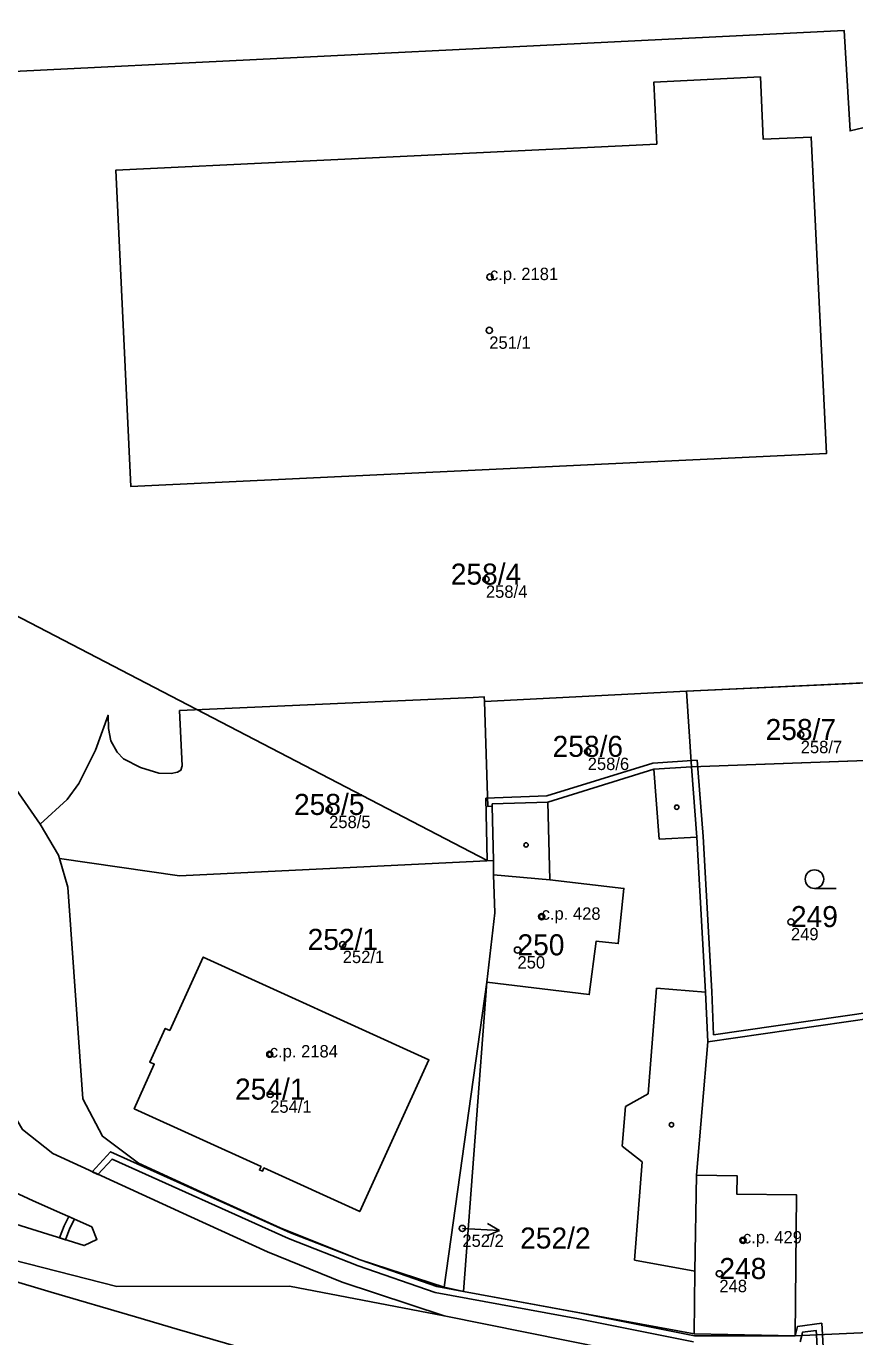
# Model space of a CAD drawing. Extents: x -878211 to -870363, y -1058464 to -1052522.
# Drawn here: x -874352.9 to -874286, y -1056229.4 to -1056123.6 of the extents above; entities that cross this region are included whole.
import ezdxf

# ---------------------------------------------------------------- set-up
doc = ezdxf.new("R2010")
doc.units = 0
for name, color, linetype in [('Vrstva 1', 7, 'Continuous'), ('Vrstva 13', 7, 'Continuous'), ('Vrstva 2', 7, 'Continuous'), ('Vrstva 3', 7, 'Continuous'), ('Vrstva 4', 7, 'Continuous'), ('Vrstva 5', 7, 'Continuous'), ('Vrstva 50', 7, 'Continuous'), ('Vrstva 51', 7, 'Continuous'), ('Vrstva 52', 7, 'Continuous'), ('Vrstva 7', 7, 'Continuous')]:
    doc.layers.add(name, color=color, linetype=linetype)

msp = doc.modelspace()

# ---------------------------------------------------------------- linework, layer by layer
at = {"layer": 'Vrstva 1'}
for p, q in [((-874299.63, -1056177.29), (-874282.13, -1056176.46)), ((-874315.95, -1056178.11), (-874299.63, -1056177.29)), ((-874315.68, -1056186.58), (-874315.95, -1056178.11)), ((-874299.22, -1056183.39), (-874299.63, -1056177.29)), ((-874279.97, -1056182.69), (-874299.22, -1056183.39)), ((-874315.32, -1056186.57), (-874315.68, -1056186.58)), ((-874315.32, -1056186.57), (-874315.32, -1056186.39)), ((-874315.23, -1056190.95), (-874315.32, -1056186.57)), ((-874350.35, -1056190.53), (-874351.83, -1056188.03)), ((-874350.27, -1056190.8), (-874350.35, -1056190.53)), ((-874349.58, -1056193.12), (-874350.27, -1056190.8)), ((-874315.21, -1056192.1), (-874315.23, -1056190.95)), ((-874319.21, -1056225.4), (-874315.76, -1056200.77)), ((-874315.76, -1056200.77), (-874317.63, -1056225.76)), ((-874317.63, -1056225.76), (-874319.21, -1056225.4)), ((-874299.01, -1056229.18), (-874317.63, -1056225.76))]:
    msp.add_line(p, q, dxfattribs=at)
for points in [[(-874387.12, -1056134.46), (-874385.78, -1056143.03), (-874384.28, -1056150.37), (-874378.54, -1056170.64), (-874377.41, -1056173.46), (-874373.01, -1056179.52), (-874367.62, -1056183.23), (-874360.98, -1056189.68), (-874357.24, -1056199.16), (-874357.16, -1056201.32), (-874357.15, -1056202.96), (-874356.29, -1056207.59), (-874353.25, -1056212.68), (-874350.8, -1056214.63), (-874339.66, -1056219.74), (-874333.46, -1056222.55), (-874327.44, -1056225.02), (-874319.2, -1056227.74)], [(-874351.83, -1056188.03), (-874356.41, -1056181.46), (-874357.88, -1056179.61), (-874359.75, -1056178.18), (-874369.69, -1056173.05), (-874372.07, -1056171.24), (-874374.01, -1056168.33)], [(-874351.83, -1056188.03), (-874349.65, -1056186.03), (-874348.69, -1056184.74), (-874347.35, -1056182.05), (-874346.34, -1056179.22), (-874346.3, -1056180.3), (-874346.11, -1056181.3), (-874345.61, -1056182.21), (-874345.09, -1056182.73), (-874343.72, -1056183.44), (-874342.25, -1056183.89), (-874341.24, -1056183.92), (-874340.72, -1056183.83), (-874340.45, -1056183.66), (-874340.36, -1056183.32), (-874340.56, -1056178.85), (-874316.85, -1056177.78), (-874315.96, -1056177.74), (-874315.95, -1056178.11)], [(-874315.32, -1056186.39), (-874310.82, -1056186.24), (-874302.26, -1056183.58), (-874299.22, -1056183.39)], [(-874299.22, -1056183.39), (-874298.8, -1056189.07), (-874298.1, -1056201.58), (-874297.92, -1056205.59)], [(-874319.2, -1056227.74), (-874331.69, -1056225.34), (-874345.62, -1056225.37), (-874368.52, -1056219.53), (-874375.26, -1056217.34), (-874390.07, -1056210.25), (-874397.44, -1056202.44), (-874395.76, -1056190.23)], [(-874315.23, -1056190.95), (-874340.56, -1056192.18), (-874350.27, -1056190.8)], [(-874315.76, -1056200.77), (-874315.12, -1056195.19), (-874315.21, -1056192.1)], [(-874319.21, -1056225.4), (-874325.97, -1056223.21), (-874332.45, -1056220.61), (-874338.84, -1056217.7), (-874343.88, -1056215.4), (-874346.79, -1056213.22), (-874348.38, -1056210.19), (-874349.58, -1056193.12)], [(-874333.87, -1056216.05), (-874334.12, -1056215.94), (-874333.99, -1056215.67), (-874344.23, -1056211), (-874342.61, -1056207.4), (-874342.97, -1056207.24), (-874341.72, -1056204.51), (-874341.36, -1056204.68), (-874338.65, -1056198.75), (-874320.43, -1056207.06), (-874326.01, -1056219.31), (-874333.75, -1056215.78), (-874333.87, -1056216.05)], [(-874297.92, -1056205.59), (-874284.51, -1056203.67), (-874278.13, -1056202.86)], [(-874297.92, -1056205.59), (-874298.83, -1056216.36), (-874298.97, -1056224.11), (-874299.01, -1056229.18)], [(-874356.22, -1056219.58), (-874362.72, -1056217.58), (-874363.17, -1056216.15), (-874362.17, -1056214.97), (-874360.72, -1056214.68), (-874355.14, -1056217.18), (-874352.38, -1056218.43), (-874347.66, -1056220.53), (-874347.24, -1056221.56), (-874348.28, -1056222.06), (-874353.35, -1056220.47), (-874356.22, -1056219.58)], [(-874381.63, -1056222.09), (-874375.91, -1056222.24), (-874372.52, -1056221.85), (-874370.64, -1056221.63), (-874366.12, -1056221.55), (-874362.98, -1056222.19), (-874358.07, -1056223.68), (-874350.94, -1056225.82), (-874344.13, -1056227.82), (-874340.76, -1056228.8), (-874333.99, -1056230.76), (-874323.86, -1056233.66)], [(-874138.73, -1056245.44), (-874195.46, -1056234.16), (-874216.86, -1056231.45), (-874226.76, -1056230.39), (-874231.06, -1056230.07), (-874249.04, -1056229.65), (-874285.19, -1056231.75), (-874290.65, -1056231.84), (-874295.48, -1056231.91), (-874299.31, -1056231.75), (-874319.2, -1056227.74)], [(-874277.23, -1056228.73), (-874290.85, -1056229.33), (-874299.01, -1056229.18)]]:
    msp.add_lwpolyline(points, dxfattribs=at)
at = {"layer": 'Vrstva 13'}
for points in [[(-874288.51, -1056231.8), (-874288.66, -1056229.23), (-874288.71, -1056228.32), (-874290.68, -1056228.6), (-874290.85, -1056229.33), (-874299, -1056229.33), (-874308.27, -1056227.48), (-874317.63, -1056225.76), (-874319.78, -1056225.37), (-874325.97, -1056223.21), (-874331.6, -1056221.02), (-874346.13, -1056214.47), (-874347.61, -1056216.09), (-874347.16, -1056216.3), (-874346.01, -1056215.07), (-874331.78, -1056221.48), (-874326.15, -1056223.68), (-874319.92, -1056225.85), (-874308.36, -1056227.97), (-874299.06, -1056229.83)], [(-874290.45, -1056229.83), (-874290.33, -1056229.31), (-874290.27, -1056229.05), (-874289.17, -1056228.9), (-874289.15, -1056229.26), (-874289.01, -1056231.81)]]:
    msp.add_lwpolyline(points, dxfattribs=at)
msp.add_lwpolyline([(-874350.26, -1056221.44), (-874349.78, -1056221.59), (-874349.42, -1056220.65), (-874349.04, -1056219.92), (-874349.5, -1056219.71), (-874349.88, -1056220.45)], close=True, dxfattribs=at)
at = {"layer": 'Vrstva 3'}
msp.add_line((-874289.303, -1056193.21), (-874287.553, -1056193.21), dxfattribs=at)
msp.add_circle((-874289.30286, -1056192.45981), 0.75, dxfattribs=at)
at = {"layer": 'Vrstva 4'}
for p, q in [((-874375.97, -1056159.63), (-874315.73, -1056190.96)), ((-874302.35, -1056183.09), (-874310.9, -1056185.74)), ((-874298.76, -1056182.86), (-874302.35, -1056183.09)), ((-874298.76, -1056182.86), (-874298.3, -1056189.01)), ((-874302.26, -1056183.58), (-874301.84, -1056189.24)), ((-874315.83, -1056185.91), (-874310.9, -1056185.74)), ((-874315.83, -1056185.91), (-874315.73, -1056190.96)), ((-874310.66, -1056192.51), (-874310.82, -1056186.24)), ((-874301.84, -1056189.24), (-874298.8, -1056189.07)), ((-874297.6, -1056201.53), (-874298.3, -1056189.01)), ((-874315.21, -1056192.1), (-874310.66, -1056192.51)), ((-874304.68, -1056193.21), (-874310.66, -1056192.51)), ((-874305.15, -1056197.67), (-874304.68, -1056193.21)), ((-874307.48, -1056201.78), (-874306.94, -1056197.48)), ((-874306.94, -1056197.48), (-874305.15, -1056197.67)), ((-874315.76, -1056200.77), (-874307.48, -1056201.78)), ((-874302.74, -1056209.79), (-874302.05, -1056201.27)), ((-874302.05, -1056201.27), (-874298.1, -1056201.58)), ((-874297.6, -1056201.53), (-874297.45, -1056205.02)), ((-874284.58, -1056203.18), (-874297.45, -1056205.02)), ((-874302.74, -1056209.79), (-874304.56, -1056210.83)), ((-874304.56, -1056210.83), (-874304.82, -1056214.03)), ((-874304.82, -1056214.03), (-874303.22, -1056215.3)), ((-874303.82, -1056223.23), (-874303.22, -1056215.3)), ((-874298.83, -1056216.36), (-874295.55, -1056216.41)), ((-874295.55, -1056216.41), (-874295.58, -1056217.9)), ((-874295.58, -1056217.9), (-874290.74, -1056217.96)), ((-874290.74, -1056217.96), (-874290.85, -1056229.33)), ((-874298.97, -1056224.11), (-874303.82, -1056223.23))]:
    msp.add_line(p, q, dxfattribs=at)
at = {"layer": 'Vrstva 5'}
for centre in [(-874300.4268, -1056186.64916), (-874312.5868, -1056189.69916), (-874311.3368, -1056195.48916), (-874333.2868, -1056206.60916), (-874300.8468, -1056212.29916), (-874295.0768, -1056221.62916)]:
    msp.add_circle(centre, 0.175, dxfattribs=at)
at = {"layer": 'Vrstva 50'}
for centre in [(-874315.5, -1056143.82994), (-874315.56, -1056148.13994), (-874315.83, -1056168.24994), (-874290.41, -1056180.79994), (-874307.61, -1056182.15994), (-874328.49, -1056186.84994), (-874311.33, -1056195.48994), (-874291.2, -1056195.90994), (-874327.39, -1056197.74994), (-874313.28, -1056198.18994), (-874333.28, -1056206.60994), (-874333.25, -1056209.83994), (-874317.73, -1056220.66994), (-874295.07, -1056221.62994), (-874296.98, -1056224.32994)]:
    msp.add_circle(centre, 0.25, dxfattribs=at)
at = {"layer": 'Vrstva 51'}
for points in [[(-874389.09, -1056117.29), (-874387.97, -1056128.5), (-874387.63, -1056130.86), (-874387.12, -1056134.46), (-874385.78, -1056143.03), (-874384.28, -1056150.37), (-874378.54, -1056170.64), (-874377.41, -1056173.46), (-874373.01, -1056179.52), (-874367.62, -1056183.23), (-874360.98, -1056189.68), (-874357.24, -1056199.16), (-874357.16, -1056201.32), (-874357.15, -1056202.96), (-874356.29, -1056207.59), (-874353.25, -1056212.68), (-874350.8, -1056214.63), (-874339.66, -1056219.74), (-874333.46, -1056222.55), (-874327.44, -1056225.02), (-874319.2, -1056227.74), (-874299.31, -1056231.75)], [(-874382.4, -1056122.13), (-874382.32, -1056132.76), (-874380.93, -1056141.95), (-874380.73, -1056143.04), (-874379.61, -1056148.67), (-874374.28, -1056167.38), (-874375.72, -1056140.45), (-874377.47, -1056140.56), (-874378.55, -1056128.45), (-874286.89, -1056123.93), (-874286.43, -1056132.03), (-874284.84, -1056131.66), (-874284.96, -1056130.42), (-874254.57, -1056124.68), (-874254.54, -1056124.92), (-874254.36, -1056126.37), (-874247.88, -1056124.57), (-874246.98, -1056124.31), (-874235.56, -1056121.07)], [(-874349.58, -1056193.12), (-874350.27, -1056190.8), (-874350.35, -1056190.53), (-874351.83, -1056188.03), (-874356.41, -1056181.46), (-874357.88, -1056179.61), (-874359.75, -1056178.18), (-874369.69, -1056173.05), (-874372.07, -1056171.24), (-874374.01, -1056168.33), (-874374.28, -1056167.38), (-874379.61, -1056148.67), (-874380.73, -1056143.04), (-874380.93, -1056141.95), (-874382.32, -1056132.76), (-874382.4, -1056122.13)], [(-874284.84, -1056131.66), (-874286.43, -1056132.03), (-874286.89, -1056123.93), (-874378.55, -1056128.45)], [(-874356.41, -1056181.46), (-874351.83, -1056188.03), (-874349.65, -1056186.03), (-874348.69, -1056184.74), (-874347.35, -1056182.05), (-874346.34, -1056179.22), (-874346.3, -1056180.3), (-874346.11, -1056181.3), (-874345.61, -1056182.21), (-874345.09, -1056182.73), (-874343.72, -1056183.44), (-874342.25, -1056183.89), (-874341.24, -1056183.92), (-874340.72, -1056183.83), (-874340.45, -1056183.66), (-874340.36, -1056183.32), (-874340.56, -1056178.85), (-874316.85, -1056177.78), (-874315.96, -1056177.74), (-874315.95, -1056178.11), (-874299.63, -1056177.29), (-874282.13, -1056176.46)], [(-874226.76, -1056230.39), (-874231.06, -1056230.07), (-874249.04, -1056229.65), (-874285.19, -1056231.75), (-874290.65, -1056231.84), (-874295.48, -1056231.91), (-874299.31, -1056231.75), (-874319.2, -1056227.74), (-874331.69, -1056225.34), (-874345.62, -1056225.37), (-874368.52, -1056219.53), (-874375.26, -1056217.34), (-874390.07, -1056210.25), (-874397.44, -1056202.44), (-874395.76, -1056190.23), (-874395.9, -1056190.4), (-874397.55, -1056193.62), (-874398.98, -1056199.58)], [(-874338.84, -1056217.7), (-874343.88, -1056215.4), (-874346.79, -1056213.22), (-874348.38, -1056210.19), (-874349.58, -1056193.12)], [(-874398.31, -1056207.12), (-874392.88, -1056216.29), (-874391.91, -1056217.21), (-874385.55, -1056220.23), (-874381.63, -1056222.09), (-874375.91, -1056222.24), (-874372.52, -1056221.85), (-874370.64, -1056221.63), (-874366.12, -1056221.55), (-874362.98, -1056222.19), (-874358.07, -1056223.68), (-874350.94, -1056225.82), (-874344.13, -1056227.82), (-874340.76, -1056228.8), (-874333.99, -1056230.76), (-874323.86, -1056233.66), (-874303.18, -1056237.27), (-874296.81, -1056237.55), (-874249.99, -1056236.64), (-874241.98, -1056236.58), (-874235.99, -1056236.77), (-874231.49, -1056237.12), (-874216.94, -1056238.48)], [(-874368.52, -1056219.53), (-874345.62, -1056225.37), (-874331.69, -1056225.34), (-874319.2, -1056227.74), (-874327.44, -1056225.02), (-874333.46, -1056222.55), (-874339.66, -1056219.74), (-874350.8, -1056214.63), (-874353.25, -1056212.68)], [(-874226.64, -1056228.73), (-874228.72, -1056228.54), (-874228.71, -1056228.39), (-874237.38, -1056227.99), (-874242, -1056227.96), (-874249.66, -1056227.85), (-874262.13, -1056228.05), (-874277.23, -1056228.73), (-874290.85, -1056229.33), (-874299.01, -1056229.18), (-874317.63, -1056225.76), (-874319.21, -1056225.4), (-874325.97, -1056223.21), (-874332.45, -1056220.61), (-874338.84, -1056217.7)], [(-874333.99, -1056230.76), (-874340.76, -1056228.8), (-874344.13, -1056227.82), (-874350.94, -1056225.82), (-874358.07, -1056223.68), (-874362.98, -1056222.19), (-874366.12, -1056221.55), (-874370.64, -1056221.63), (-874372.52, -1056221.85), (-874375.91, -1056222.24), (-874381.63, -1056222.09), (-874386.23, -1056223.17), (-874391.85, -1056224.49), (-874397.62, -1056230.36)]]:
    msp.add_lwpolyline(points, dxfattribs=at)
for points in [[(-874293.66, -1056127.67), (-874302.28, -1056128.1), (-874302.04, -1056133.1), (-874345.72, -1056135.21), (-874344.5, -1056160.75), (-874288.34, -1056158.09), (-874289.56, -1056132.53), (-874293.43, -1056132.71)], [(-874293.66, -1056127.67), (-874293.43, -1056132.71), (-874289.56, -1056132.53), (-874288.34, -1056158.09), (-874344.5, -1056160.75), (-874345.72, -1056135.21), (-874302.04, -1056133.1), (-874302.28, -1056128.1)], [(-874279.97, -1056182.69), (-874280.55, -1056176.38), (-874282.13, -1056176.46), (-874299.63, -1056177.29), (-874299.22, -1056183.39)], [(-874315.95, -1056178.11), (-874315.96, -1056177.74), (-874316.85, -1056177.78), (-874340.56, -1056178.85), (-874340.36, -1056183.32), (-874340.45, -1056183.66), (-874340.72, -1056183.83), (-874341.24, -1056183.92), (-874342.25, -1056183.89), (-874343.72, -1056183.44), (-874345.09, -1056182.73), (-874345.61, -1056182.21), (-874346.11, -1056181.3), (-874346.3, -1056180.3), (-874346.34, -1056179.22), (-874347.35, -1056182.05), (-874348.69, -1056184.74), (-874349.65, -1056186.03), (-874351.83, -1056188.03), (-874350.35, -1056190.53), (-874350.27, -1056190.8), (-874340.56, -1056192.18), (-874315.23, -1056190.95), (-874315.32, -1056186.57), (-874315.68, -1056186.58)], [(-874299.22, -1056183.39), (-874299.63, -1056177.29), (-874315.95, -1056178.11), (-874315.68, -1056186.58), (-874315.32, -1056186.57), (-874315.32, -1056186.39), (-874310.82, -1056186.24), (-874302.26, -1056183.58)], [(-874315.76, -1056200.77), (-874317.63, -1056225.76), (-874299.01, -1056229.18), (-874298.97, -1056224.11), (-874298.83, -1056216.36), (-874297.92, -1056205.59), (-874298.1, -1056201.58), (-874298.8, -1056189.07), (-874299.22, -1056183.39), (-874302.26, -1056183.58), (-874310.82, -1056186.24), (-874315.32, -1056186.39), (-874315.32, -1056186.57), (-874315.23, -1056190.95), (-874315.21, -1056192.1), (-874315.12, -1056195.19)], [(-874279.97, -1056182.69), (-874299.22, -1056183.39), (-874298.8, -1056189.07), (-874298.1, -1056201.58), (-874297.92, -1056205.59), (-874284.51, -1056203.67), (-874278.13, -1056202.86)], [(-874350.27, -1056190.8), (-874349.58, -1056193.12), (-874348.38, -1056210.19), (-874346.79, -1056213.22), (-874343.88, -1056215.4), (-874338.84, -1056217.7), (-874332.45, -1056220.61), (-874325.97, -1056223.21), (-874319.21, -1056225.4), (-874315.76, -1056200.77), (-874315.12, -1056195.19), (-874315.21, -1056192.1), (-874315.23, -1056190.95), (-874340.56, -1056192.18)], [(-874333.87, -1056216.05), (-874333.75, -1056215.78), (-874326.01, -1056219.31), (-874320.43, -1056207.06), (-874338.65, -1056198.75), (-874341.36, -1056204.68), (-874341.72, -1056204.51), (-874342.97, -1056207.24), (-874342.61, -1056207.4), (-874344.23, -1056211), (-874333.99, -1056215.67), (-874334.12, -1056215.94)], [(-874333.87, -1056216.05), (-874334.12, -1056215.94), (-874333.99, -1056215.67), (-874344.23, -1056211), (-874342.61, -1056207.4), (-874342.97, -1056207.24), (-874341.72, -1056204.51), (-874341.36, -1056204.68), (-874338.65, -1056198.75), (-874320.43, -1056207.06), (-874326.01, -1056219.31), (-874333.75, -1056215.78)], [(-874319.21, -1056225.4), (-874317.63, -1056225.76), (-874315.76, -1056200.77)], [(-874298.97, -1056224.11), (-874299.01, -1056229.18), (-874290.85, -1056229.33), (-874277.23, -1056228.73), (-874277.61, -1056209.96), (-874278.13, -1056202.86), (-874284.51, -1056203.67), (-874297.92, -1056205.59), (-874298.83, -1056216.36)], [(-874356.22, -1056219.58), (-874362.72, -1056217.58), (-874363.17, -1056216.15), (-874362.17, -1056214.97), (-874360.72, -1056214.68), (-874355.14, -1056217.18), (-874352.38, -1056218.43), (-874347.66, -1056220.53), (-874347.24, -1056221.56), (-874348.28, -1056222.06), (-874353.35, -1056220.47)], [(-874356.22, -1056219.58), (-874353.35, -1056220.47), (-874348.28, -1056222.06), (-874347.24, -1056221.56), (-874347.66, -1056220.53), (-874352.38, -1056218.43), (-874355.14, -1056217.18), (-874360.72, -1056214.68), (-874362.17, -1056214.97), (-874363.17, -1056216.15), (-874362.72, -1056217.58)]]:
    msp.add_lwpolyline(points, close=True, dxfattribs=at)
at = {"layer": 'Vrstva 52'}
for points in [[(-874289.56, -1056132.53), (-874293.43, -1056132.71), (-874293.66, -1056127.67), (-874302.28, -1056128.1), (-874302.04, -1056133.1), (-874345.72, -1056135.21), (-874344.5, -1056160.75), (-874288.34, -1056158.09)], [(-874315.12, -1056195.19), (-874315.76, -1056200.77), (-874307.48, -1056201.78), (-874306.94, -1056197.48), (-874305.15, -1056197.67), (-874304.68, -1056193.21), (-874310.66, -1056192.51), (-874315.21, -1056192.1)], [(-874326.01, -1056219.31), (-874320.43, -1056207.06), (-874338.65, -1056198.75), (-874341.36, -1056204.68), (-874341.72, -1056204.51), (-874342.97, -1056207.24), (-874342.61, -1056207.4), (-874344.23, -1056211), (-874333.99, -1056215.67), (-874334.12, -1056215.94), (-874333.87, -1056216.05), (-874333.75, -1056215.78)], [(-874299.01, -1056229.18), (-874290.85, -1056229.33), (-874290.74, -1056217.96), (-874295.58, -1056217.9), (-874295.55, -1056216.41), (-874298.83, -1056216.36), (-874298.97, -1056224.11)]]:
    msp.add_lwpolyline(points, close=True, dxfattribs=at)
at = {"layer": 'Vrstva 7'}
for p, q in [((-874314.733, -1056220.827), (-874315.707, -1056220.275)), ((-874317.73, -1056220.67), (-874314.733, -1056220.827)), ((-874314.733, -1056220.827), (-874315.759, -1056221.275))]:
    msp.add_line(p, q, dxfattribs=at)

# ---------------------------------------------------------------- texts
at = {"layer": 'Vrstva 2'}
for s, p in [('258/4', (-874318.666, -1056168.675)), ('258/7', (-874293.246, -1056181.225)), ('258/6', (-874310.446, -1056182.584)), ('258/5', (-874331.326, -1056187.275)), ('249', (-874291.2, -1056196.334)), ('252/1', (-874330.226, -1056198.175)), ('250', (-874313.28, -1056198.615)), ('254/1', (-874336.086, -1056210.265)), ('252/2', (-874313.066, -1056222.295)), ('248', (-874296.98, -1056224.755))]:
    msp.add_text(s, height=1.699998, dxfattribs=at).set_placement(p)
at = {"layer": 'Vrstva 50'}
for s, p in [('c.p. 2181', (-874315.5, -1056144.08)), ('251/1', (-874315.56, -1056149.629)), ('258/4', (-874315.83, -1056169.739)), ('258/7', (-874290.41, -1056182.289)), ('258/6', (-874307.61, -1056183.649)), ('258/5', (-874328.49, -1056188.339)), ('c.p. 428', (-874311.33, -1056195.74)), ('249', (-874291.2, -1056197.399)), ('252/1', (-874327.39, -1056199.239)), ('250', (-874313.28, -1056199.679)), ('c.p. 2184', (-874333.28, -1056206.86)), ('254/1', (-874333.25, -1056211.329)), ('252/2', (-874317.73, -1056222.159)), ('c.p. 429', (-874295.07, -1056221.879)), ('248', (-874296.98, -1056225.819))]:
    msp.add_text(s, height=0.999996, dxfattribs=at).set_placement(p)

doc.saveas('drawing.dxf')
